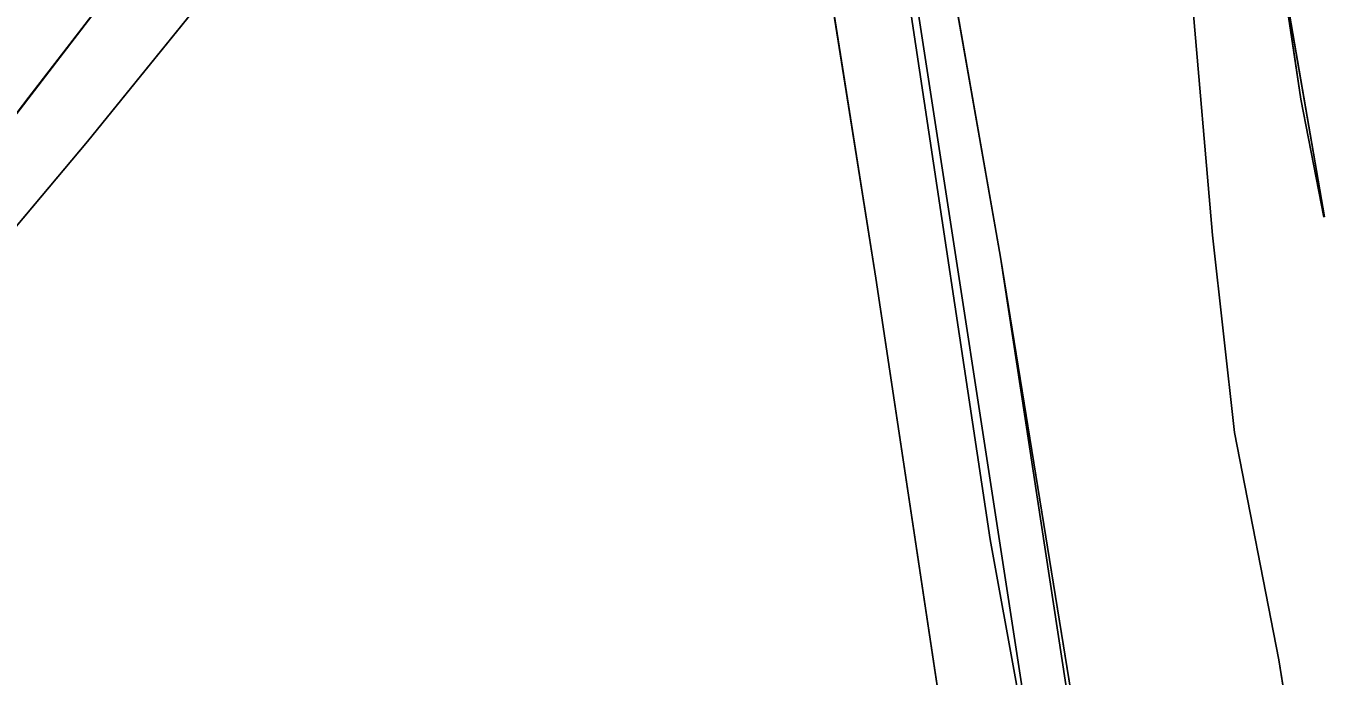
# Model space of a CAD drawing. Extents: x -662620 to -656370, y -1067090 to -1062990.
# Drawn here: x -657749.1 to -657603.6, y -1064347.2 to -1064274.2 of the extents above; entities that cross this region are included whole.
import ezdxf

# ---------------------------------------------------------------- set-up
doc = ezdxf.new("R2010")
doc.units = 0
for name, color, linetype in [('LOKÁLNÍ_BIOCENTRUM_-_NAVRŽENÝ', 7, 'Continuous'), ('ORNÁ_PŮDA_-_STÁVAJÍCÍ', 7, 'Continuous'), ('OSTATNÍ_PLOCHA_-_STÁVAJÍCÍ', 7, 'Continuous'), ('POPIS_-_VODNÍ_TOK', 7, 'Continuous'), ('Regionální_biokoridor_-_navržený', 7, 'Continuous'), ('TRVALÝ_TRÁVNÍ_POROST_-_NAVRŽENÝ', 7, 'Continuous'), ('VODNÍ_PLOCHA_-_STÁVAJÍCÍ', 7, 'Continuous'), ('ZELEZNICNI_TRAT', 7, 'Continuous')]:
    doc.layers.add(name, color=color, linetype=linetype)

msp = doc.modelspace()

# ---------------------------------------------------------------- linework, layer by layer
at = {"layer": 'LOKÁLNÍ_BIOCENTRUM_-_NAVRŽENÝ'}
msp.add_lwpolyline([(-657599.88, -1064456.92), (-657604.79, -1064460.23), (-657604.8, -1064460.24), (-657604.81, -1064460.24), (-657608.04, -1064462.42), (-657613.91, -1064466.39), (-657621.65, -1064417.44), (-657625.68, -1064414.77), (-657640.75, -1064331.89), (-657649.64, -1064273.01), (-657659.91, -1064200.4), (-657666.95, -1064173.53), (-657669.68, -1064163.71), (-657678.97, -1064105.26), (-657682.09, -1064081.59), (-657682.98, -1064074.34), (-657685.84, -1064054.31), (-657692.49, -1064013.17)], dxfattribs=at)
at = {"layer": 'ORNÁ_PŮDA_-_STÁVAJÍCÍ'}
for p, q in [((-657668.72, -1064207.04), (-657653.61, -1064302.57)), ((-657742.18, -1064287.21), (-657692.69, -1064226.25)), ((-657639.61, -1064300.2), (-657650.71, -1064237.02)), ((-657618.09, -1064271.18), (-657615.8, -1064297.73)), ((-657792.23, -1064346.79), (-657742.18, -1064287.21)), ((-657615.8, -1064297.73), (-657613.31, -1064319.88)), ((-657620.73, -1064416.61), (-657639.61, -1064300.2)), ((-657653.61, -1064302.57), (-657637.83, -1064407.27)), ((-657613.31, -1064319.88), (-657608.35, -1064345.41)), ((-657608.35, -1064345.41), (-657606.16, -1064359.08))]:
    msp.add_line(p, q, dxfattribs=at)
for points in [[(-657620.73, -1064416.61), (-657639.61, -1064300.2), (-657650.71, -1064237.02), (-657649.18, -1064219.06), (-657649.79, -1064209.19), (-657650.65, -1064195.34), (-657653.21, -1064176.72), (-657647.13, -1064166.52), (-657636.02, -1064153.61), (-657634.15, -1064176.09), (-657632.75, -1064178.88), (-657629.22, -1064191.01), (-657629.46, -1064209.43), (-657626.14, -1064228.38), (-657622.54, -1064266.2), (-657618.09, -1064271.18), (-657615.8, -1064297.73), (-657613.31, -1064319.88), (-657608.35, -1064345.41), (-657606.16, -1064359.08)], [(-657807.62, -1064527.6), (-657831.12, -1064490.68), (-657845.28, -1064467.47), (-657845.73, -1064445.51), (-657848.03, -1064435.99), (-657850.29, -1064424.74), (-657850.07, -1064418.38), (-657848.91, -1064414.39), (-657845.94, -1064409.75), (-657824.91, -1064383.94), (-657792.23, -1064346.79), (-657742.18, -1064287.21), (-657692.69, -1064226.25), (-657672.69, -1064205.33), (-657668.72, -1064207.04), (-657653.61, -1064302.57), (-657637.83, -1064407.27), (-657629.35, -1064462.83), (-657635.12, -1064476.22), (-657643.02, -1064487.28), (-657653.78, -1064500.65), (-657656.55, -1064503.26), (-657665.29, -1064511.22), (-657671.43, -1064517.4)]]:
    msp.add_lwpolyline(points, dxfattribs=at)
at = {"layer": 'OSTATNÍ_PLOCHA_-_STÁVAJÍCÍ'}
for p, q in [((-657653.61, -1064302.57), (-657672.42, -1064183.62)), ((-657672.42, -1064183.62), (-657653.61, -1064302.57)), ((-657653.61, -1064302.57), (-657672.42, -1064183.62)), ((-657672.42, -1064183.62), (-657653.61, -1064302.57)), ((-657656.35, -1064204.92), (-657639.61, -1064300.2)), ((-657656.35, -1064204.92), (-657639.61, -1064300.2)), ((-657653.61, -1064302.57), (-657668.72, -1064207.04)), ((-657653.61, -1064302.57), (-657668.72, -1064207.04)), ((-657692.69, -1064226.25), (-657742.18, -1064287.21)), ((-657692.69, -1064226.25), (-657742.18, -1064287.21)), ((-657754.6, -1064289.86), (-657737.22, -1064267.25)), ((-657754.6, -1064289.86), (-657737.22, -1064267.25)), ((-657607.75, -1064269.76), (-657605.86, -1064282.46)), ((-657607.75, -1064269.76), (-657605.86, -1064282.46)), ((-657615.8, -1064297.73), (-657618.09, -1064271.18)), ((-657615.8, -1064297.73), (-657618.09, -1064271.18)), ((-657605.86, -1064282.46), (-657603.28, -1064295.7)), ((-657605.86, -1064282.46), (-657603.28, -1064295.7)), ((-657742.18, -1064287.21), (-657792.23, -1064346.79)), ((-657742.18, -1064287.21), (-657792.23, -1064346.79)), ((-657613.31, -1064319.88), (-657615.8, -1064297.73)), ((-657613.31, -1064319.88), (-657615.8, -1064297.73)), ((-657639.61, -1064300.2), (-657620.73, -1064416.61)), ((-657639.61, -1064300.2), (-657620.73, -1064416.61)), ((-657637.83, -1064407.27), (-657653.61, -1064302.57)), ((-657637.83, -1064407.27), (-657653.61, -1064302.57)), ((-657608.35, -1064345.41), (-657613.31, -1064319.88)), ((-657608.35, -1064345.41), (-657613.31, -1064319.88)), ((-657606.16, -1064359.08), (-657608.35, -1064345.41)), ((-657606.16, -1064359.08), (-657608.35, -1064345.41))]:
    msp.add_line(p, q, dxfattribs=at)
for points in [[(-657606.16, -1064359.08), (-657608.35, -1064345.41), (-657613.31, -1064319.88), (-657615.8, -1064297.73), (-657618.09, -1064271.18), (-657622.54, -1064266.2), (-657626.14, -1064228.38), (-657629.46, -1064209.43), (-657629.22, -1064191.01), (-657632.75, -1064178.88), (-657634.15, -1064176.09), (-657636.02, -1064153.61), (-657647.13, -1064166.52), (-657653.21, -1064176.72), (-657650.65, -1064195.34), (-657649.18, -1064219.06), (-657650.71, -1064237.02), (-657656.35, -1064204.92), (-657663.83, -1064174.08), (-657651.96, -1064163.42), (-657637.08, -1064148.08), (-657625.22, -1064131.86)], [(-657606.16, -1064359.08), (-657608.35, -1064345.41), (-657613.31, -1064319.88), (-657615.8, -1064297.73), (-657618.09, -1064271.18), (-657622.54, -1064266.2), (-657626.14, -1064228.38), (-657629.46, -1064209.43), (-657629.22, -1064191.01), (-657632.75, -1064178.88), (-657634.15, -1064176.09), (-657636.02, -1064153.61), (-657647.13, -1064166.52), (-657653.21, -1064176.72), (-657650.65, -1064195.34), (-657649.18, -1064219.06), (-657650.71, -1064237.02), (-657656.35, -1064204.92), (-657663.83, -1064174.08), (-657651.96, -1064163.42), (-657637.08, -1064148.08), (-657625.22, -1064131.86)], [(-657625.16, -1064131.82), (-657624.92, -1064144.12), (-657624.92, -1064144.14), (-657624.93, -1064144.17), (-657624.9, -1064153.42), (-657621.49, -1064177), (-657621.42, -1064177.37), (-657618.67, -1064196.16), (-657618.64, -1064196.45), (-657617.49, -1064204.45), (-657617.69, -1064211.56), (-657616.13, -1064216.64), (-657614.89, -1064224.05), (-657612.99, -1064239.82), (-657610.11, -1064253.97), (-657609.82, -1064255.52), (-657608.05, -1064267.32), (-657607.75, -1064269.76), (-657605.86, -1064282.46), (-657603.28, -1064295.7)], [(-657625.16, -1064131.82), (-657624.92, -1064144.12), (-657624.92, -1064144.14), (-657624.93, -1064144.17), (-657624.9, -1064153.42), (-657621.49, -1064177), (-657621.42, -1064177.37), (-657618.67, -1064196.16), (-657618.64, -1064196.45), (-657617.49, -1064204.45), (-657617.69, -1064211.56), (-657616.13, -1064216.64), (-657614.89, -1064224.05), (-657612.99, -1064239.82), (-657610.11, -1064253.97), (-657609.82, -1064255.52), (-657608.05, -1064267.32), (-657607.75, -1064269.76), (-657605.86, -1064282.46), (-657603.28, -1064295.7)], [(-657617.7, -1064544.78), (-657624, -1064511.25), (-657626.43, -1064501.64), (-657626.88, -1064500.06), (-657626.88, -1064500.06), (-657626.89, -1064500.04), (-657628.14, -1064495.6), (-657628.95, -1064482.29), (-657629.35, -1064462.83), (-657637.83, -1064407.27), (-657653.61, -1064302.57), (-657672.42, -1064183.62), (-657671.36, -1064182.24), (-657666.53, -1064176.95), (-657664.19, -1064174.4), (-657663.83, -1064174.08), (-657656.35, -1064204.92), (-657639.61, -1064300.2), (-657620.73, -1064416.61), (-657612.83, -1064463.2), (-657614.85, -1064483.25), (-657614.24, -1064493.94), (-657608.11, -1064543.91)], [(-657617.7, -1064544.78), (-657624, -1064511.25), (-657626.43, -1064501.64), (-657626.88, -1064500.06), (-657626.88, -1064500.06), (-657626.89, -1064500.04), (-657628.14, -1064495.6), (-657628.95, -1064482.29), (-657629.35, -1064462.83), (-657637.83, -1064407.27), (-657653.61, -1064302.57), (-657672.42, -1064183.62), (-657671.36, -1064182.24), (-657666.53, -1064176.95), (-657664.19, -1064174.4), (-657663.83, -1064174.08), (-657656.35, -1064204.92), (-657639.61, -1064300.2), (-657620.73, -1064416.61), (-657612.83, -1064463.2), (-657614.85, -1064483.25), (-657614.24, -1064493.94), (-657608.11, -1064543.91)], [(-657754.6, -1064289.86), (-657737.22, -1064267.25), (-657720.48, -1064247.43), (-657703.38, -1064233.48), (-657690.98, -1064210.66), (-657678.07, -1064196.86), (-657675.39, -1064191.21), (-657673.64, -1064185.2), (-657672.42, -1064183.62), (-657653.61, -1064302.57), (-657668.72, -1064207.04), (-657672.69, -1064205.33), (-657692.69, -1064226.25), (-657742.18, -1064287.21), (-657792.23, -1064346.79)], [(-657754.6, -1064289.86), (-657737.22, -1064267.25), (-657720.48, -1064247.43), (-657703.38, -1064233.48), (-657690.98, -1064210.66), (-657678.07, -1064196.86), (-657675.39, -1064191.21), (-657673.64, -1064185.2), (-657672.42, -1064183.62), (-657653.61, -1064302.57), (-657668.72, -1064207.04), (-657672.69, -1064205.33), (-657692.69, -1064226.25), (-657742.18, -1064287.21), (-657792.23, -1064346.79)]]:
    msp.add_lwpolyline(points, dxfattribs=at)
at = {"layer": 'Regionální_biokoridor_-_navržený'}
msp.add_lwpolyline([(-657763.52, -1064234.27), (-657681.49, -1064144.28), (-657681.23, -1064143.85), (-657675.79, -1064137.92), (-657674.12, -1064135.74), (-657669.68, -1064163.71), (-657666.95, -1064173.53), (-657674.93, -1064183.11), (-657672.42, -1064183.62), (-657673.64, -1064185.2), (-657675.39, -1064191.21), (-657678.07, -1064196.86), (-657690.71, -1064210.87), (-657703.38, -1064233.48), (-657720.48, -1064247.43), (-657737.22, -1064267.25), (-657748.75, -1064282.25), (-657754.6, -1064289.86)], dxfattribs=at)
at = {"layer": 'TRVALÝ_TRÁVNÍ_POROST_-_NAVRŽENÝ'}
msp.add_lwpolyline([(-657621.65, -1064417.44), (-657639.61, -1064300.2), (-657650.71, -1064237.02), (-657649.18, -1064219.06), (-657649.79, -1064209.19), (-657650.65, -1064195.34), (-657653.21, -1064176.72), (-657647.13, -1064166.52), (-657636.02, -1064153.61), (-657634.15, -1064176.09), (-657632.75, -1064178.88), (-657629.22, -1064191.01), (-657629.46, -1064209.43), (-657626.14, -1064228.38), (-657622.54, -1064266.2), (-657618.09, -1064271.18), (-657615.8, -1064297.73), (-657613.31, -1064319.88), (-657608.35, -1064345.41), (-657606.16, -1064359.08)], dxfattribs=at)
at = {"layer": 'VODNÍ_PLOCHA_-_STÁVAJÍCÍ'}
for p, q in [((-657737.22, -1064267.25), (-657754.6, -1064289.86)), ((-657603.22, -1064295.69), (-657607.69, -1064269.74))]:
    msp.add_line(p, q, dxfattribs=at)
for points in [[(-657603.22, -1064295.69), (-657607.69, -1064269.74), (-657610.06, -1064253.95), (-657612.94, -1064239.8), (-657614.86, -1064224.03), (-657616.1, -1064216.63), (-657617.67, -1064211.54), (-657617.46, -1064204.43), (-657621.48, -1064176.98), (-657624.89, -1064153.4), (-657624.92, -1064144.14), (-657625.16, -1064131.78), (-657629.54, -1064117.07), (-657630.51, -1064107.04), (-657632.5, -1064104.7), (-657633.23, -1064100.22), (-657632.05, -1064088.95), (-657634.28, -1064074.51), (-657634.08, -1064064.41), (-657637.84, -1064054.44), (-657642.15, -1064051.2), (-657641.65, -1064034.63), (-657639.62, -1064030.02), (-657641.75, -1064018.37)], [(-657755.14, -1064272.3), (-657740.19, -1064252.23), (-657739.48, -1064250.55), (-657738.85, -1064249.05), (-657737.83, -1064247.06), (-657709.75, -1064215.26), (-657685.06, -1064188.31), (-657679.73, -1064180.85), (-657673.75, -1064178.73), (-657673.28, -1064178.17), (-657672.42, -1064183.62), (-657673.64, -1064185.2), (-657675.39, -1064191.21), (-657678.07, -1064196.86), (-657690.98, -1064210.66), (-657703.38, -1064233.48), (-657720.48, -1064247.43), (-657737.22, -1064267.25), (-657754.6, -1064289.86)]]:
    msp.add_lwpolyline(points, dxfattribs=at)
at = {"layer": 'ZELEZNICNI_TRAT'}
msp.add_lwpolyline([(-657872.38, -1063291.69), (-657828.75, -1063414.86), (-657720.97, -1063804.91), (-657620.89, -1064454.14), (-657561.87, -1064849.33), (-657551.61, -1064885.25), (-657531.08, -1064926.31), (-657284.73, -1065177.79), (-657212.15, -1065234.34), (-657115.62, -1065283.84), (-656952.27, -1065447.19), (-656874.3, -1065541.24), (-656849.55, -1065584.55), (-656835.94, -1065627.87), (-656828.52, -1065720.68), (-656823.57, -1065776.37), (-656803.76, -1065839.48), (-656761.69, -1065901.36), (-656706, -1065957.05), (-656650.31, -1066005.31), (-656571.11, -1066127.83), (-656465.92, -1066292.42), (-656439.93, -1066344.39), (-656370.02, -1066540.15)], dxfattribs=at)

# ---------------------------------------------------------------- texts
at = {"layer": 'POPIS_-_VODNÍ_TOK'}
msp.add_text('Jeníkovický p.', height=15, rotation=276.2548, dxfattribs=at).set_placement((-657607.2, -1064173.74))

doc.saveas('drawing.dxf')
